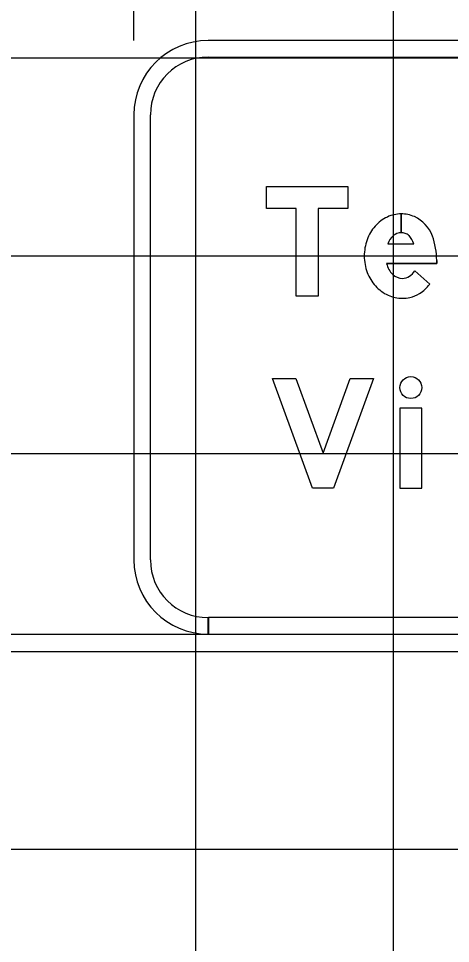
# Model space of a CAD drawing. Extents: x 1797809 to 2198143, y 249608 to 1237864.
# Drawn here: x 2196118.92 to 2196123.28, y 1237305.15 to 1237314.5 of the extents above; entities that cross this region are included whole.
import ezdxf

# ---------------------------------------------------------------- set-up
doc = ezdxf.new("R2010")
doc.units = 0
for name, color, linetype in [('GSBWFILL', 7, 'Continuous'), ('GSCOLORFILL', 7, 'Continuous'), ('GSDIMS', 7, 'Continuous'), ('GSOUTLINE', 7, 'Continuous'), ('GSSHT', 7, 'Continuous')]:
    doc.layers.add(name, color=color, linetype=linetype)

msp = doc.modelspace()

# ---------------------------------------------------------------- linework, layer by layer
at = {"layer": 'GSBWFILL'}
for p, q in [((2196122.7832, 1237312.5292), (2196122.7832, 1237312.338)), ((2196122.7833, 1237312.338), (2196122.7833, 1237312.5292)), ((2196122.648, 1237312.2269), (2196122.9106, 1237312.2269)), ((2196122.9194, 1237311.9524), (2196123.0712, 1237311.818))]:
    msp.add_line(p, q, dxfattribs=at)
for points in [[(2196121.9442, 1237311.6979), (2196121.7225, 1237311.6979), (2196121.7225, 1237312.5846), (2196121.4233, 1237312.5846), (2196121.4233, 1237312.8063), (2196122.2434, 1237312.8063), (2196122.2434, 1237312.5846), (2196121.9442, 1237312.5846)], [(2196121.7194, 1237310.8646), (2196121.9933, 1237310.1118), (2196122.2673, 1237310.8646), (2196122.5032, 1237310.8646), (2196122.0998, 1237309.7563), (2196122.0998, 1237309.7563), (2196121.8868, 1237309.7563), (2196121.4835, 1237310.8646)], [(2196122.7692, 1237309.7563), (2196122.9908, 1237309.7563), (2196122.9908, 1237310.5654), (2196122.7692, 1237310.5654)]]:
    msp.add_lwpolyline(points, close=True, dxfattribs=at)
msp.add_lwpolyline([(2196123.1412, 1237312.059), (2196123.1412, 1237312.0274), (2196122.6354, 1237312.0274)], dxfattribs=at)
for centre, major_axis, start_param, end_param in [((2196122.8058, 1237312.1533), (0, 0.381), 0.44196, 0.851746), ((2196122.7832, 1237312.2009), (0, 0.3283), 0, 0.44196), ((2196122.7832, 1237312.2009), (0, 0.3283), 5.868518, 6.283016), ((2196122.7749, 1237312.1879), (0, 0.3436), 5.061282, 5.861635), ((2196122.8409, 1237312.1225), (0, 0.4277), 0.851746, 1.222943), ((2196122.8146, 1237312.1762), (0, 0.1741), 0.703138, 1.275447), ((2196122.7832, 1237312.2095), (0, 0.1285), 0, 0.684319), ((2196122.7832, 1237312.189), (0, 0.149), 6.008019, 6.282813), ((2196122.8011, 1237312.2524), (0, 0.0831), 5.468651, 6.008019), ((2196122.702, 1237312.1589), (0, 0.2194), 5.027692, 5.468651), ((2196122.4208, 1237312.059), (0, 0.7204), 4.712389, 5.061282), ((2196122.8961, 1237312.1025), (0, 0.4864), 1.222943, 1.570796), ((2196122.8815, 1237312.1025), (0, 0.4718), 1.570796, 1.928626), ((2196122.8483, 1237312.0744), (0, 0.2181), 1.788032, 2.378697), ((2196122.8392, 1237312.0867), (0, 0.4267), 1.928626, 2.305123), ((2196122.7968, 1237312.0215), (0, 0.1442), 2.383204, 3.128268), ((2196122.7841, 1237312.036), (0, 0.1591), 3.209537, 4.158837), ((2196122.7462, 1237312.0726), (0, 0.4128), 3.710413, 4.047817), ((2196122.8122, 1237312.0623), (0, 0.3903), 2.305123, 2.711411), ((2196122.8044, 1237311.9816), (0, 0.3048), 3.35931, 3.710413), ((2196122.7949, 1237312.0245), (0, 0.3487), 2.711411, 3.141593), ((2196122.7949, 1237312.0245), (0, 0.3487), 3.141593, 3.35931)]:
    msp.add_ellipse(centre, major_axis=major_axis, ratio=0.999993, start_param=start_param, end_param=end_param, dxfattribs=at)
msp.add_ellipse((2196122.88, 1237310.7732), major_axis=(0, 0.1108), ratio=0.999991, dxfattribs=at)
at = {"layer": 'GSCOLORFILL'}
for p, q in [((2196137.3327, 1237314.2813), (2196120.8327, 1237314.2813)), ((2196120.8327, 1237314.1146), (2196137.3327, 1237314.1146)), ((2196120.0827, 1237313.5313), (2196120.0827, 1237309.0313)), ((2196120.2494, 1237309.0313), (2196120.2494, 1237313.5313)), ((2196122.7832, 1237312.5292), (2196122.7832, 1237312.338)), ((2196122.7833, 1237312.338), (2196122.7833, 1237312.5292)), ((2196122.648, 1237312.2269), (2196122.9106, 1237312.2269)), ((2196122.9194, 1237311.9524), (2196123.0712, 1237311.818)), ((2196120.8327, 1237308.2813), (2196120.8327, 1237308.4479)), ((2196137.3327, 1237308.4479), (2196120.8344, 1237308.4479)), ((2196120.8344, 1237308.4479), (2196120.8344, 1237308.2813)), ((2196120.8344, 1237308.2813), (2196137.3327, 1237308.2813))]:
    msp.add_line(p, q, dxfattribs=at)
for points in [[(2196121.9442, 1237311.6979), (2196121.7225, 1237311.6979), (2196121.7225, 1237312.5846), (2196121.4233, 1237312.5846), (2196121.4233, 1237312.8063), (2196122.2434, 1237312.8063), (2196122.2434, 1237312.5846), (2196121.9442, 1237312.5846)], [(2196121.7194, 1237310.8646), (2196121.9933, 1237310.1118), (2196122.2673, 1237310.8646), (2196122.5032, 1237310.8646), (2196122.0998, 1237309.7563), (2196122.0998, 1237309.7563), (2196121.8868, 1237309.7563), (2196121.4835, 1237310.8646)], [(2196122.7692, 1237309.7563), (2196122.9908, 1237309.7563), (2196122.9908, 1237310.5654), (2196122.7692, 1237310.5654)]]:
    msp.add_lwpolyline(points, close=True, dxfattribs=at)
msp.add_lwpolyline([(2196123.1412, 1237312.059), (2196123.1412, 1237312.0274), (2196122.6354, 1237312.0274)], dxfattribs=at)
for centre, radius, start, end in [((2196120.8327, 1237313.5313), 0.75, 90, 180), ((2196120.8327, 1237313.5313), 0.5833, 90, 180), ((2196120.8327, 1237309.0313), 0.75, 180, 270), ((2196120.8327, 1237309.0313), 0.5833, 180, 270)]:
    msp.add_arc(centre, radius, start, end, dxfattribs=at)
for centre, major_axis, start_param, end_param in [((2196122.8058, 1237312.1533), (0, 0.381), 0.44196, 0.851746), ((2196122.7832, 1237312.2009), (0, 0.3283), 0, 0.44196), ((2196122.7832, 1237312.2009), (0, 0.3283), 5.868518, 6.283016), ((2196122.7749, 1237312.1879), (0, 0.3436), 5.061282, 5.861635), ((2196122.8409, 1237312.1225), (0, 0.4277), 0.851746, 1.222943), ((2196122.8146, 1237312.1762), (0, 0.1741), 0.703138, 1.275447), ((2196122.7832, 1237312.2095), (0, 0.1285), 0, 0.684319), ((2196122.7832, 1237312.189), (0, 0.149), 6.008019, 6.282813), ((2196122.8011, 1237312.2524), (0, 0.0831), 5.468651, 6.008019), ((2196122.702, 1237312.1589), (0, 0.2194), 5.027692, 5.468651), ((2196122.4208, 1237312.059), (0, 0.7204), 4.712389, 5.061282), ((2196122.8961, 1237312.1025), (0, 0.4864), 1.222943, 1.570796), ((2196122.8815, 1237312.1025), (0, 0.4718), 1.570796, 1.928626), ((2196122.8483, 1237312.0744), (0, 0.2181), 1.788032, 2.378697), ((2196122.8392, 1237312.0867), (0, 0.4267), 1.928626, 2.305123), ((2196122.7968, 1237312.0215), (0, 0.1442), 2.383204, 3.128268), ((2196122.7841, 1237312.036), (0, 0.1591), 3.209537, 4.158837), ((2196122.7462, 1237312.0726), (0, 0.4128), 3.710413, 4.047817), ((2196122.8122, 1237312.0623), (0, 0.3903), 2.305123, 2.711411), ((2196122.8044, 1237311.9816), (0, 0.3048), 3.35931, 3.710413), ((2196122.7949, 1237312.0245), (0, 0.3487), 2.711411, 3.141593), ((2196122.7949, 1237312.0245), (0, 0.3487), 3.141593, 3.35931)]:
    msp.add_ellipse(centre, major_axis=major_axis, ratio=0.999993, start_param=start_param, end_param=end_param, dxfattribs=at)
msp.add_ellipse((2196122.88, 1237310.7732), major_axis=(0, 0.1108), ratio=0.999991, dxfattribs=at)
at = {"layer": 'GSDIMS'}
for p, q in [((2196120.0827, 1237314.2813), (2196120.0827, 1237316.0226)), ((2196109.6018, 1237308.2813), (2196120.8327, 1237308.2813))]:
    msp.add_line(p, q, dxfattribs=at)
at = {"layer": 'GSOUTLINE'}
for p, q in [((2196122.648, 1237312.2269), (2196122.9106, 1237312.2269)), ((2196123.0712, 1237311.818), (2196122.9194, 1237311.9524))]:
    msp.add_line(p, q, dxfattribs=at)
for points in [[(2196121.9442, 1237311.6979), (2196121.7225, 1237311.6979), (2196121.7225, 1237312.5846), (2196121.4233, 1237312.5846), (2196121.4233, 1237312.8063), (2196122.2434, 1237312.8063), (2196122.2434, 1237312.5846), (2196121.9442, 1237312.5846)], [(2196121.7194, 1237310.8646), (2196121.9933, 1237310.1118), (2196122.2673, 1237310.8646), (2196122.5032, 1237310.8646), (2196122.0998, 1237309.7563), (2196122.0998, 1237309.7563), (2196121.8868, 1237309.7563), (2196121.4835, 1237310.8646)], [(2196122.7692, 1237309.7563), (2196122.9908, 1237309.7563), (2196122.9908, 1237310.5654), (2196122.7692, 1237310.5654)]]:
    msp.add_lwpolyline(points, close=True, dxfattribs=at)
msp.add_lwpolyline([(2196122.6354, 1237312.0274), (2196123.1412, 1237312.0274), (2196123.1412, 1237312.059)], dxfattribs=at)
for centre, major_axis, start_param, end_param in [((2196122.8058, 1237312.1533), (0, 0.381), 0.44196, 0.851746), ((2196122.7832, 1237312.2009), (0, 0.3283), 0, 0.44196), ((2196122.7832, 1237312.2009), (0, 0.3283), 5.868518, 6.283185), ((2196122.7749, 1237312.1879), (0, 0.3436), 5.061282, 5.861635), ((2196122.8409, 1237312.1225), (0, 0.4277), 0.851746, 1.222943), ((2196122.8146, 1237312.1762), (0, 0.1741), 0.703138, 1.275447), ((2196122.7832, 1237312.2095), (0, 0.1285), 0, 0.684319), ((2196122.7832, 1237312.189), (0, 0.149), 6.008019, 6.283185), ((2196122.8011, 1237312.2524), (0, 0.0831), 5.468651, 6.008019), ((2196122.702, 1237312.1589), (0, 0.2194), 5.027692, 5.468651), ((2196122.4208, 1237312.059), (0, 0.7204), 4.712389, 5.061282), ((2196122.8961, 1237312.1025), (0, 0.4864), 1.222943, 1.570796), ((2196122.8815, 1237312.1025), (0, 0.4718), 1.570796, 1.928626), ((2196122.8483, 1237312.0744), (0, 0.2181), 1.788032, 2.378697), ((2196122.8392, 1237312.0867), (0, 0.4267), 1.928626, 2.305123), ((2196122.7968, 1237312.0215), (0, 0.1442), 2.383204, 3.128268), ((2196122.7841, 1237312.036), (0, 0.1591), 3.209537, 4.158837), ((2196122.7462, 1237312.0726), (0, 0.4128), 3.710413, 4.047817), ((2196122.8122, 1237312.0623), (0, 0.3903), 2.305123, 2.711411), ((2196122.8044, 1237311.9816), (0, 0.3048), 3.35931, 3.710413), ((2196122.7949, 1237312.0245), (0, 0.3487), 2.711411, 3.141593), ((2196122.7949, 1237312.0245), (0, 0.3487), 3.141593, 3.35931)]:
    msp.add_ellipse(centre, major_axis=major_axis, ratio=0.999993, start_param=start_param, end_param=end_param, dxfattribs=at)
msp.add_ellipse((2196122.88, 1237310.7732), major_axis=(0, 0.1108), ratio=0.999991, dxfattribs=at)
at = {"layer": 'GSSHT'}
for p, q in [((2196120.7065, 1237258.1062), (2196120.7065, 1237318.1062)), ((2196122.7065, 1237258.1062), (2196122.7065, 1237318.1062)), ((2196074.7065, 1237314.1062), (2196204.7065, 1237314.1062)), ((2196074.7065, 1237312.1062), (2196204.7065, 1237312.1062)), ((2196074.7065, 1237310.1062), (2196204.7065, 1237310.1062)), ((2196074.7065, 1237308.1062), (2196204.7065, 1237308.1062)), ((2196074.7065, 1237306.1062), (2196204.7065, 1237306.1062))]:
    msp.add_line(p, q, dxfattribs=at)

doc.saveas('drawing.dxf')
